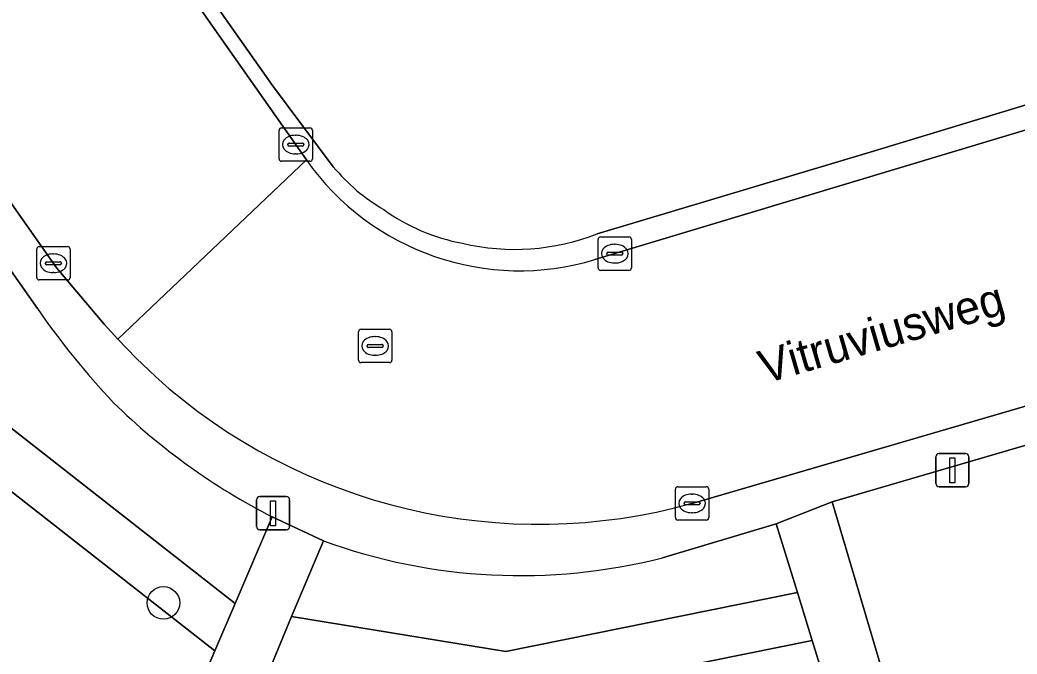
# Model space of a CAD drawing. Extents: x 159352 to 160617, y 385888 to 387323.
# Drawn here: x 159725.05 to 159754.96, y 386392.86 to 386411.86 of the extents above; entities that cross this region are included whole.
import ezdxf

# ---------------------------------------------------------------- set-up
doc = ezdxf.new("R2010")
doc.units = 0
for name, color, linetype in [('IMGEO_Boom', 7, 'Continuous'), ('IMGEO_Groenvoorziening', 7, 'Continuous'), ('IMGEO_Kolk', 7, 'Continuous'), ('IMGEO_Lichtmast', 7, 'Continuous'), ('IMGEO_Openbare_ruimte_label', 7, 'Continuous'), ('IMGEO_Parkeervlak_open', 7, 'Continuous'), ('IMGEO_Rijbaan_lokaal_gesloten', 7, 'Continuous'), ('IMGEO_Rijbaan_lokaal_open', 7, 'Continuous'), ('IMGEO_Rioolput', 7, 'Continuous'), ('IMGEO_Voetpad_open', 7, 'Continuous')]:
    doc.layers.add(name, color=color, linetype=linetype)

msp = doc.modelspace()

# ---------------------------------------------------------------- linework, layer by layer
at = {"layer": 'IMGEO_Boom'}
msp.add_circle((159729.353, 386394.39), 0.489, dxfattribs=at)
at = {"layer": 'IMGEO_Groenvoorziening'}
for points in [[(159725.576, 386403.211), (159721.783, 386408.593), (159720.078, 386407.825), (159724.494, 386399.859), (159731.51, 386394.377), (159732.618, 386396.968)], [(159764.565, 386401.845), (159749.412, 386397.417), (159751.379, 386390.774), (159766.397, 386395.235)], [(159727.476, 386384.939), (159730.9, 386392.95), (159723.33, 386398.865)], [(159734.156, 386396.25), (159733.2, 386393.982), (159739.627, 386392.935), (159748.371, 386394.703), (159747.736, 386396.756), (159744.319, 386395.743)]]:
    msp.add_lwpolyline(points, dxfattribs=at)
for points in [[(159724.494, 386399.859), (159720.078, 386407.825), (159718.706, 386407.208), (159723.33, 386398.865), (159730.9, 386392.95), (159731.51, 386394.377)], [(159732.601, 386392.559), (159739.656, 386391.411), (159748.817, 386393.263), (159748.371, 386394.703), (159739.627, 386392.935), (159733.2, 386393.982)], [(159732.601, 386392.559), (159729.055, 386384.112), (159749.737, 386390.293), (159748.817, 386393.263), (159739.656, 386391.411)]]:
    msp.add_lwpolyline(points, close=True, dxfattribs=at)
for centre, radius, start, end in [((159745.317, 386416.846), 23.992, 214.6332, 223.3032), ((159741.581, 386414.457), 19.652, 225.7049, 242.8654), ((159740.06, 386412.479), 17.27, 250.01, 284.2782)]:
    msp.add_arc(centre, radius, start, end, dxfattribs=at)
at = {"layer": 'IMGEO_Kolk'}
for p, q in [((159732.822, 386407.702), (159732.822, 386408.554)), ((159732.897, 386408.628), (159733.749, 386408.628)), ((159733.823, 386408.554), (159733.823, 386407.702)), ((159733.124, 386408.171), (159733.522, 386408.171)), ((159733.31, 386408.408), (159733.335, 386408.408)), ((159733.081, 386408.122), (159733.081, 386408.134)), ((159733.519, 386408.085), (159733.121, 386408.085)), ((159733.565, 386408.134), (159733.565, 386408.122)), ((159733.749, 386407.628), (159732.897, 386407.628)), ((159733.333, 386407.848), (159733.308, 386407.848)), ((159742.391, 386404.433), (159742.391, 386405.285)), ((159742.466, 386405.359), (159743.318, 386405.359)), ((159743.392, 386405.285), (159743.392, 386404.433)), ((159725.553, 386404.144), (159725.553, 386404.996)), ((159725.628, 386405.07), (159726.48, 386405.07)), ((159726.554, 386404.996), (159726.554, 386404.144)), ((159742.693, 386404.902), (159743.091, 386404.902)), ((159742.879, 386405.139), (159742.904, 386405.139)), ((159725.812, 386404.564), (159725.812, 386404.576)), ((159725.855, 386404.613), (159726.253, 386404.613)), ((159726.041, 386404.85), (159726.066, 386404.85)), ((159726.296, 386404.576), (159726.296, 386404.564)), ((159742.65, 386404.853), (159742.65, 386404.865)), ((159743.088, 386404.816), (159742.69, 386404.816)), ((159742.902, 386404.579), (159742.877, 386404.579)), ((159743.134, 386404.865), (159743.134, 386404.853)), ((159726.25, 386404.527), (159725.852, 386404.527)), ((159726.064, 386404.29), (159726.039, 386404.29)), ((159743.318, 386404.359), (159742.466, 386404.359)), ((159726.48, 386404.07), (159725.628, 386404.07)), ((159744.71, 386396.947), (159744.71, 386397.799)), ((159744.785, 386397.873), (159745.637, 386397.873)), ((159745.711, 386397.799), (159745.711, 386396.947)), ((159745.012, 386397.416), (159745.41, 386397.416)), ((159745.198, 386397.653), (159745.223, 386397.653)), ((159744.969, 386397.367), (159744.969, 386397.379)), ((159745.407, 386397.33), (159745.009, 386397.33)), ((159745.453, 386397.379), (159745.453, 386397.367)), ((159745.637, 386396.873), (159744.785, 386396.873)), ((159745.221, 386397.093), (159745.196, 386397.093))]:
    msp.add_line(p, q, dxfattribs=at)
for points in [[(159732.822, 386407.702), (159732.822, 386408.554)], [(159732.897, 386408.628), (159733.749, 386408.628)], [(159733.823, 386408.554), (159733.823, 386407.702)], [(159733.749, 386407.628), (159732.897, 386407.628)], [(159742.391, 386404.433), (159742.391, 386405.285)], [(159742.466, 386405.359), (159743.318, 386405.359)], [(159743.392, 386405.285), (159743.392, 386404.433)], [(159725.553, 386404.144), (159725.553, 386404.996)], [(159725.628, 386405.07), (159726.48, 386405.07)], [(159726.554, 386404.996), (159726.554, 386404.144)], [(159743.318, 386404.359), (159742.466, 386404.359)], [(159726.48, 386404.07), (159725.628, 386404.07)], [(159744.71, 386396.947), (159744.71, 386397.799)], [(159744.785, 386397.873), (159745.637, 386397.873)], [(159745.711, 386397.799), (159745.711, 386396.947)], [(159745.637, 386396.873), (159744.785, 386396.873)]]:
    msp.add_lwpolyline(points, dxfattribs=at)
for centre, radius, start, end in [((159732.899, 386408.552), 0.0765, 91.552, 178.448), ((159732.899, 386408.552), 0.0765, 91.552, 178.448), ((159733.747, 386408.552), 0.0765, 1.552, 88.448), ((159733.747, 386408.552), 0.0765, 1.552, 88.448), ((159733.121, 386408.131), 0.0403, 85.8775, 175.7526), ((159733.526, 386408.133), 0.0386, 1.7309, 96.639), ((159733.118, 386408.121), 0.0366, 178.938, 274.7102), ((159733.522, 386408.128), 0.043, 264.8664, 352.4533), ((159732.899, 386407.704), 0.0765, 181.552, 268.448), ((159732.899, 386407.704), 0.0765, 181.552, 268.448), ((159733.747, 386407.704), 0.0765, 271.552, 358.448), ((159733.747, 386407.704), 0.0765, 271.552, 358.448), ((159742.468, 386405.283), 0.0765, 91.552, 178.448), ((159742.468, 386405.283), 0.0765, 91.552, 178.448), ((159743.316, 386405.283), 0.0765, 1.552, 88.448), ((159743.316, 386405.283), 0.0765, 1.552, 88.448), ((159725.63, 386404.994), 0.0765, 91.552, 178.448), ((159725.63, 386404.994), 0.0765, 91.552, 178.448), ((159726.478, 386404.994), 0.0765, 1.552, 88.448), ((159726.478, 386404.994), 0.0765, 1.552, 88.448), ((159742.69, 386404.862), 0.0403, 85.8775, 175.7526), ((159743.095, 386404.864), 0.0386, 1.7309, 96.639), ((159725.852, 386404.573), 0.0403, 85.8775, 175.7526), ((159726.257, 386404.575), 0.0386, 1.7309, 96.639), ((159742.687, 386404.852), 0.0366, 178.938, 274.7102), ((159743.091, 386404.859), 0.043, 264.8664, 352.4533), ((159725.849, 386404.563), 0.0366, 178.938, 274.7102), ((159726.253, 386404.57), 0.043, 264.8664, 352.4533), ((159742.468, 386404.435), 0.0765, 181.552, 268.448), ((159742.468, 386404.435), 0.0765, 181.552, 268.448), ((159743.316, 386404.435), 0.0765, 271.552, 358.448), ((159743.316, 386404.435), 0.0765, 271.552, 358.448), ((159725.63, 386404.146), 0.0765, 181.552, 268.448), ((159725.63, 386404.146), 0.0765, 181.552, 268.448), ((159726.478, 386404.146), 0.0765, 271.552, 358.448), ((159726.478, 386404.146), 0.0765, 271.552, 358.448), ((159744.787, 386397.797), 0.0765, 91.552, 178.448), ((159744.787, 386397.797), 0.0765, 91.552, 178.448), ((159745.635, 386397.797), 0.0765, 1.552, 88.448), ((159745.635, 386397.797), 0.0765, 1.552, 88.448), ((159745.009, 386397.376), 0.0403, 85.8775, 175.7526), ((159745.414, 386397.378), 0.0386, 1.7309, 96.639), ((159745.006, 386397.366), 0.0366, 178.938, 274.7102), ((159745.41, 386397.373), 0.043, 264.8664, 352.4533), ((159744.787, 386396.949), 0.0765, 181.552, 268.448), ((159744.787, 386396.949), 0.0765, 181.552, 268.448), ((159745.635, 386396.949), 0.0765, 271.552, 358.448), ((159745.635, 386396.949), 0.0765, 271.552, 358.448)]:
    msp.add_arc(centre, radius, start, end, dxfattribs=at)
for centre, major_axis, ratio, start_param, end_param in [((159733.309, 386408.128), (-0.387, 0.002), 0.722429, 4.712389, 7.853982), ((159733.334, 386408.128), (-0.39, 0.002), 0.717154, 1.570796, 4.712389), ((159742.878, 386404.859), (-0.387, 0.002), 0.722429, 4.712389, 7.853982), ((159742.903, 386404.859), (-0.39, 0.002), 0.717154, 1.570796, 4.712389), ((159726.04, 386404.57), (-0.387, 0.002), 0.722429, 4.712389, 7.853982), ((159726.065, 386404.57), (-0.39, 0.002), 0.717154, 1.570796, 4.712389), ((159745.197, 386397.373), (-0.387, 0.002), 0.722429, 4.712389, 7.853982), ((159745.222, 386397.373), (-0.39, 0.002), 0.717154, 1.570796, 4.712389)]:
    msp.add_ellipse(centre, major_axis=major_axis, ratio=ratio, start_param=start_param, end_param=end_param, dxfattribs=at)
at = {"layer": 'IMGEO_Lichtmast'}
for p, q in [((159752.521, 386397.967), (159752.521, 386398.767)), ((159752.521, 386398.767), (159752.521, 386397.967)), ((159752.621, 386398.867), (159753.411, 386398.867)), ((159753.411, 386398.867), (159752.621, 386398.867)), ((159753.511, 386398.767), (159753.511, 386397.967)), ((159753.511, 386397.967), (159753.511, 386398.767)), ((159753.411, 386397.867), (159752.621, 386397.867)), ((159752.621, 386397.867), (159753.411, 386397.867)), ((159732.149, 386396.678), (159732.149, 386397.478)), ((159732.149, 386397.478), (159732.149, 386396.678)), ((159732.249, 386397.578), (159733.039, 386397.578)), ((159733.039, 386397.578), (159732.249, 386397.578)), ((159733.139, 386397.478), (159733.139, 386396.678)), ((159733.139, 386396.678), (159733.139, 386397.478)), ((159733.039, 386396.578), (159732.249, 386396.578)), ((159732.249, 386396.578), (159733.039, 386396.578))]:
    msp.add_line(p, q, dxfattribs=at)
for points in [[(159752.941, 386398.742), (159753.091, 386398.742), (159753.091, 386397.992), (159752.941, 386397.992), (159752.941, 386398.742)], [(159732.569, 386397.453), (159732.719, 386397.453), (159732.719, 386396.703), (159732.569, 386396.703), (159732.569, 386397.453)]]:
    msp.add_lwpolyline(points, dxfattribs=at)
for centre, start, end in [((159752.621, 386398.767), 90, 180), ((159752.621, 386398.767), 90, 180), ((159753.411, 386398.767), 0, 90), ((159753.411, 386398.767), 360, 90), ((159752.621, 386397.967), 180, 270), ((159752.621, 386397.967), 180, 270), ((159753.411, 386397.967), 270, 0), ((159753.411, 386397.967), 270, 0), ((159732.249, 386397.478), 90, 180), ((159732.249, 386397.478), 90, 180), ((159733.039, 386397.478), 0, 90), ((159733.039, 386397.478), 360, 90), ((159732.249, 386396.678), 180, 270), ((159732.249, 386396.678), 180, 270), ((159733.039, 386396.678), 270, 0), ((159733.039, 386396.678), 270, 0)]:
    msp.add_arc(centre, 0.1, start, end, dxfattribs=at)
at = {"layer": 'IMGEO_Parkeervlak_open'}
for points in [[(159708.201, 386444.622), (159724.262, 386421.763), (159732.63, 386409.903), (159734.449, 386407.466)], [(159742.365, 386405.454), (159750.648, 386407.929), (159761.652, 386411.273)]]:
    msp.add_lwpolyline(points, dxfattribs=at)
for centre, radius, start, end in [((159738.808, 386411.063), 5.651, 219.5328, 239.7777), ((159739.432, 386411.027), 5.961, 234.4129, 259.3187), ((159739.89, 386411.797), 6.809, 256.7297, 291.3165)]:
    msp.add_arc(centre, radius, start, end, dxfattribs=at)
at = {"layer": 'IMGEO_Rijbaan_lokaal_gesloten'}
for points in [[(159700.653, 386440.652), (159710.797, 386426.243), (159726.156, 386404.427), (159727.573, 386402.742), (159727.984, 386402.3), (159733.644, 386407.669), (159715.94, 386432.833)], [(159762.079, 386410.632), (159742.297, 386404.679)], [(159745.215, 386397.375), (159763.529, 386402.717), (159763.595, 386402.736), (159783.34, 386410.105)], [(159733.644, 386407.669), (159727.984, 386402.3), (159728.541, 386401.728), (159729.115, 386401.172)]]:
    msp.add_lwpolyline(points, dxfattribs=at)
for centre, radius, start, end in [((159740.042, 386412.169), 7.822, 215.1206, 286.7547), ((159740.617, 386413.911), 17.163, 227.9206, 285.5393)]:
    msp.add_arc(centre, radius, start, end, dxfattribs=at)
at = {"layer": 'IMGEO_Rijbaan_lokaal_open'}
for points in [[(159734.449, 386407.466), (159732.63, 386409.903), (159724.262, 386421.763), (159708.201, 386444.622), (159707.835, 386444.365), (159715.94, 386432.833), (159733.644, 386407.669)], [(159761.652, 386411.273), (159750.648, 386407.929), (159742.365, 386405.454)], [(159742.297, 386404.679), (159762.079, 386410.632)]]:
    msp.add_lwpolyline(points, dxfattribs=at)
for centre, radius, start, end in [((159740.042, 386412.169), 7.822, 215.1206, 286.7547), ((159738.808, 386411.063), 5.651, 219.5328, 239.7777), ((159739.432, 386411.027), 5.961, 234.4129, 259.3187), ((159739.89, 386411.797), 6.809, 256.7297, 291.3165)]:
    msp.add_arc(centre, radius, start, end, dxfattribs=at)
at = {"layer": 'IMGEO_Rioolput'}
for p, q in [((159735.206, 386401.666), (159735.206, 386402.518)), ((159735.281, 386402.592), (159736.133, 386402.592)), ((159736.207, 386402.518), (159736.207, 386401.666)), ((159735.694, 386402.372), (159735.719, 386402.372)), ((159735.465, 386402.086), (159735.465, 386402.098)), ((159735.903, 386402.049), (159735.505, 386402.049)), ((159735.508, 386402.135), (159735.906, 386402.135)), ((159735.949, 386402.098), (159735.949, 386402.086)), ((159736.133, 386401.592), (159735.281, 386401.592)), ((159735.717, 386401.812), (159735.692, 386401.812))]:
    msp.add_line(p, q, dxfattribs=at)
for points in [[(159735.206, 386401.666), (159735.206, 386402.518)], [(159735.281, 386402.592), (159736.133, 386402.592)], [(159736.207, 386402.518), (159736.207, 386401.666)], [(159736.133, 386401.592), (159735.281, 386401.592)]]:
    msp.add_lwpolyline(points, dxfattribs=at)
for centre, radius, start, end in [((159735.283, 386402.516), 0.0765, 91.552, 178.448), ((159735.283, 386402.516), 0.0765, 91.552, 178.448), ((159736.131, 386402.516), 0.0765, 1.552, 88.448), ((159736.131, 386402.516), 0.0765, 1.552, 88.448), ((159735.505, 386402.095), 0.0403, 85.8775, 175.7526), ((159735.502, 386402.085), 0.0366, 178.938, 274.7102), ((159735.906, 386402.092), 0.043, 264.8664, 352.4533), ((159735.91, 386402.097), 0.0386, 1.7309, 96.639), ((159735.283, 386401.668), 0.0765, 181.552, 268.448), ((159735.283, 386401.668), 0.0765, 181.552, 268.448), ((159736.131, 386401.668), 0.0765, 271.552, 358.448), ((159736.131, 386401.668), 0.0765, 271.552, 358.448)]:
    msp.add_arc(centre, radius, start, end, dxfattribs=at)
for centre, major_axis, ratio, start_param, end_param in [((159735.693, 386402.092), (-0.387, 0.002), 0.722429, 4.712389, 7.853982), ((159735.718, 386402.092), (-0.39, 0.002), 0.717154, 1.570796, 4.712389)]:
    msp.add_ellipse(centre, major_axis=major_axis, ratio=ratio, start_param=start_param, end_param=end_param, dxfattribs=at)
at = {"layer": 'IMGEO_Voetpad_open'}
for points in [[(159729.115, 386401.172), (159728.541, 386401.728), (159727.984, 386402.3), (159727.573, 386402.742), (159726.156, 386404.427), (159710.797, 386426.243), (159709.517, 386425.368)], [(159710.051, 386425.266), (159713.22, 386420.768), (159713.432, 386420.467), (159720.825, 386409.972), (159721.783, 386408.593), (159725.576, 386403.211)], [(159764.565, 386401.845), (159764.562, 386401.86), (159767.701, 386402.788), (159767.024, 386402.933), (159766.337, 386403.017), (159765.644, 386403.039), (159764.953, 386402.999), (159764.268, 386402.898), (159763.595, 386402.736), (159763.529, 386402.717), (159745.215, 386397.375)], [(159744.319, 386395.743), (159747.736, 386396.756), (159749.412, 386397.417), (159764.565, 386401.845)], [(159732.601, 386392.559), (159733.2, 386393.982), (159734.156, 386396.25), (159732.618, 386396.968), (159731.51, 386394.377), (159730.9, 386392.95), (159727.476, 386384.939)], [(159732.618, 386396.968), (159734.156, 386396.25)]]:
    msp.add_lwpolyline(points, dxfattribs=at)
msp.add_lwpolyline([(159749.412, 386397.417), (159747.736, 386396.756), (159748.371, 386394.703), (159748.817, 386393.263), (159749.737, 386390.293), (159751.379, 386390.774)], close=True, dxfattribs=at)
for centre, radius, start, end in [((159745.317, 386416.846), 23.992, 214.6332, 223.3032), ((159740.617, 386413.911), 17.163, 227.9206, 285.5393), ((159741.581, 386414.457), 19.652, 225.7049, 242.8654), ((159740.06, 386412.479), 17.27, 250.01, 284.2782)]:
    msp.add_arc(centre, radius, start, end, dxfattribs=at)

# ---------------------------------------------------------------- texts
at = {"layer": 'IMGEO_Openbare_ruimte_label'}
msp.add_text('Vitruviusweg', height=1, rotation=16.2602, dxfattribs=at).set_placement((159747.388, 386400.951))

doc.saveas('drawing.dxf')
